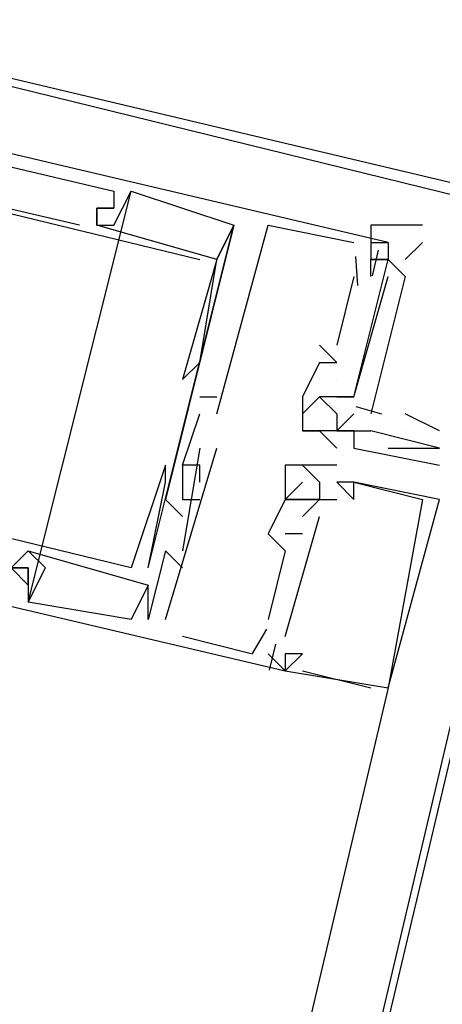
# Model space of a CAD drawing. Header units: feet. Extents: x -79 to 198, y -22 to 181.
# Tile 306 of 318: x 108.447 to 108.775, y 157.212 to 157.978. Entities that reach past the tile are written whole.
import ezdxf

# ---------------------------------------------------------------- set-up
doc = ezdxf.new("R2010")
doc.units = ezdxf.units.FT
doc.layers.add('A-LINEA', color=7, linetype='CONTINUOUS')

msp = doc.modelspace()

# ---------------------------------------------------------------- linework, layer by layer
at = {"layer": 'A-LINEA'}
for p, q in [((108.4533, 157.5244), (108.5333, 157.8444)), ((108.4533, 157.5244), (108.5333, 157.8444)), ((108.4533, 157.5244), (108.5333, 157.8444)), ((108.52, 157.8444), (108.52, 157.8444)), ((108.52, 157.8444), (108.52, 157.8444)), ((108.52, 157.8444), (108.52, 157.8444)), ((108.5333, 157.8444), (108.5333, 157.8444)), ((108.5333, 157.8444), (108.5333, 157.8444)), ((108.5333, 157.8444), (108.5333, 157.8444)), ((108.5067, 157.8311), (108.5067, 157.8311)), ((108.5067, 157.8311), (108.5067, 157.8311)), ((108.5067, 157.8311), (108.5067, 157.8311)), ((108.5067, 157.8311), (108.5067, 157.8311)), ((108.5067, 157.8311), (108.5067, 157.8311)), ((108.5067, 157.8311), (108.5067, 157.8311)), ((108.5067, 157.8311), (108.5067, 157.8311)), ((108.5067, 157.8311), (108.5067, 157.8311)), ((108.5067, 157.8311), (108.5067, 157.8311)), ((108.52, 157.8311), (108.52, 157.8311)), ((108.52, 157.8311), (108.52, 157.8311)), ((108.52, 157.8311), (108.52, 157.8311)), ((108.52, 157.8311), (108.52, 157.8311)), ((108.52, 157.8311), (108.52, 157.8311)), ((108.52, 157.8311), (108.52, 157.8311)), ((107, 149.8844), (108.88, 157.8178)), ((108.4933, 157.8178), (108.4933, 157.8178)), ((108.4933, 157.8178), (108.4933, 157.8178)), ((108.4933, 157.8178), (108.4933, 157.8178)), ((108.5067, 157.8178), (108.5067, 157.8178)), ((108.5067, 157.8178), (108.5067, 157.8178)), ((108.5067, 157.8178), (108.5067, 157.8178)), ((108.5067, 157.8178), (108.5067, 157.8178)), ((108.5067, 157.8178), (108.5067, 157.8178)), ((108.5067, 157.8178), (108.5067, 157.8178)), ((108.5067, 157.8178), (108.5067, 157.8178)), ((108.5067, 157.8178), (108.5067, 157.8178)), ((108.5067, 157.8178), (108.5067, 157.8178)), ((108.52, 157.8178), (108.52, 157.8178)), ((108.52, 157.8178), (108.52, 157.8178)), ((108.52, 157.8178), (108.52, 157.8178)), ((108.5467, 157.5511), (108.6133, 157.8178)), ((108.5467, 157.5511), (108.6133, 157.8178)), ((108.5467, 157.5511), (108.6133, 157.8178)), ((108.6133, 157.8178), (108.6133, 157.8178)), ((108.6133, 157.8178), (108.6133, 157.8178)), ((108.6133, 157.8178), (108.6133, 157.8178)), ((108.6133, 157.8178), (108.6133, 157.8178)), ((108.6133, 157.8178), (108.6133, 157.8178)), ((108.6133, 157.8178), (108.6133, 157.8178)), ((108.64, 157.8178), (108.64, 157.8178)), ((108.64, 157.8178), (108.64, 157.8178)), ((108.64, 157.8178), (108.64, 157.8178)), ((108.7067, 157.8044), (108.7067, 157.8044)), ((108.7067, 157.8044), (108.7067, 157.8044)), ((108.7067, 157.8044), (108.7067, 157.8044)), ((108.72, 157.8044), (108.7333, 157.8044)), ((108.72, 157.8044), (108.72, 157.8044)), ((108.72, 157.8044), (108.7333, 157.8044)), ((108.72, 157.8044), (108.72, 157.8044)), ((108.72, 157.8044), (108.7333, 157.8044)), ((108.72, 157.8044), (108.72, 157.8044)), ((108.7257, 157.7984), (108.7209, 157.7784)), ((108.7257, 157.7984), (108.7209, 157.7784)), ((108.7257, 157.7984), (108.7209, 157.7784)), ((108.7333, 157.8044), (108.7333, 157.8044)), ((108.7333, 157.8044), (108.7333, 157.8044)), ((108.7333, 157.8044), (108.7333, 157.8044)), ((108.7333, 157.8044), (108.7333, 157.8044)), ((108.7333, 157.8044), (108.7333, 157.8044)), ((108.7333, 157.8044), (108.7333, 157.8044)), ((108.7467, 157.7911), (108.76, 157.8044)), ((108.5867, 157.7911), (108.5867, 157.7911)), ((108.5867, 157.7911), (108.5867, 157.7911)), ((108.5867, 157.7911), (108.5867, 157.7911)), ((108.6, 157.7911), (108.6, 157.7911)), ((108.6, 157.7911), (108.6, 157.7911)), ((108.6, 157.7911), (108.6, 157.7911)), ((108.6, 157.7911), (108.6, 157.7911)), ((108.6, 157.7911), (108.6, 157.7911)), ((108.6, 157.7911), (108.6, 157.7911)), ((108.7079, 157.7936), (108.7095, 157.7709)), ((108.7079, 157.7936), (108.7095, 157.7709)), ((108.7079, 157.7936), (108.7095, 157.7709)), ((108.72, 157.7911), (108.72, 157.7911)), ((108.72, 157.7911), (108.72, 157.7911)), ((108.72, 157.7911), (108.72, 157.7911)), ((108.72, 157.7911), (108.72, 157.7911)), ((108.72, 157.7911), (108.72, 157.7911)), ((108.72, 157.7911), (108.72, 157.7911)), ((108.7333, 157.7911), (108.7333, 157.7911)), ((108.7333, 157.7911), (108.7333, 157.7911)), ((108.7333, 157.7911), (108.7333, 157.7911)), ((108.7333, 157.7911), (108.7333, 157.7911)), ((108.7333, 157.7911), (108.7333, 157.7911)), ((108.7333, 157.7911), (108.7333, 157.7911)), ((108.7067, 157.7778), (108.6933, 157.7244)), ((108.7067, 157.7778), (108.6933, 157.7244)), ((108.7067, 157.7778), (108.6933, 157.7244)), ((108.7067, 157.7778), (108.7067, 157.7778)), ((108.7067, 157.7778), (108.7067, 157.7778)), ((108.7067, 157.7778), (108.7067, 157.7778)), ((108.72, 157.7778), (108.72, 157.7778)), ((108.72, 157.7778), (108.72, 157.7778)), ((108.72, 157.7778), (108.72, 157.7778)), ((108.7333, 157.7778), (108.7333, 157.7778)), ((108.7333, 157.7778), (108.7333, 157.7778)), ((108.7333, 157.7778), (108.7333, 157.7778)), ((108.6933, 157.7111), (108.68, 157.7244)), ((108.68, 157.7244), (108.68, 157.7244)), ((108.6933, 157.7111), (108.68, 157.7244)), ((108.68, 157.7244), (108.68, 157.7244)), ((108.6933, 157.7111), (108.68, 157.7244)), ((108.68, 157.7244), (108.68, 157.7244)), ((108.6933, 157.7244), (108.6933, 157.7244)), ((108.6933, 157.7244), (108.6933, 157.7244)), ((108.6933, 157.7244), (108.6933, 157.7244)), ((108.5867, 157.7111), (108.5867, 157.7111)), ((108.5867, 157.7111), (108.5867, 157.7111)), ((108.5867, 157.7111), (108.5867, 157.7111)), ((108.68, 157.7111), (108.6667, 157.6844)), ((108.68, 157.7111), (108.6667, 157.6844)), ((108.68, 157.7111), (108.6667, 157.6844)), ((108.68, 157.7111), (108.6933, 157.7111)), ((108.68, 157.7111), (108.68, 157.7111)), ((108.68, 157.7111), (108.68, 157.7111)), ((108.68, 157.7111), (108.6933, 157.7111)), ((108.68, 157.7111), (108.68, 157.7111)), ((108.68, 157.7111), (108.68, 157.7111)), ((108.68, 157.7111), (108.6933, 157.7111)), ((108.68, 157.7111), (108.68, 157.7111)), ((108.68, 157.7111), (108.68, 157.7111)), ((108.6933, 157.7111), (108.6933, 157.7111)), ((108.6933, 157.7111), (108.6933, 157.7111)), ((108.6933, 157.7111), (108.6933, 157.7111)), ((108.6933, 157.7111), (108.6933, 157.7111)), ((108.6933, 157.7111), (108.6933, 157.7111)), ((108.6933, 157.7111), (108.6933, 157.7111)), ((108.5733, 157.6978), (108.5733, 157.6978)), ((108.5733, 157.6978), (108.5733, 157.6978)), ((108.5733, 157.6978), (108.5733, 157.6978)), ((108.68, 157.6978), (108.68, 157.6978)), ((108.68, 157.6978), (108.68, 157.6978)), ((108.68, 157.6978), (108.68, 157.6978)), ((108.68, 157.6978), (108.68, 157.6978)), ((108.68, 157.6978), (108.68, 157.6978)), ((108.68, 157.6978), (108.68, 157.6978)), ((108.6933, 157.6978), (108.6933, 157.6978)), ((108.6933, 157.6978), (108.6933, 157.6978)), ((108.6933, 157.6978), (108.6933, 157.6978)), ((108.6933, 157.6978), (108.6933, 157.6978)), ((108.6933, 157.6978), (108.6933, 157.6978)), ((108.6933, 157.6978), (108.6933, 157.6978)), ((108.5867, 157.6844), (108.6, 157.6844)), ((108.5867, 157.6844), (108.5867, 157.6844)), ((108.5867, 157.6844), (108.6, 157.6844)), ((108.5867, 157.6844), (108.5867, 157.6844)), ((108.5867, 157.6844), (108.6, 157.6844)), ((108.5867, 157.6844), (108.5867, 157.6844)), ((108.6, 157.6844), (108.6, 157.6844)), ((108.6, 157.6844), (108.6, 157.6844)), ((108.6, 157.6844), (108.6, 157.6844)), ((108.6667, 157.6844), (108.6667, 157.6844)), ((108.6667, 157.6844), (108.6667, 157.6844)), ((108.6667, 157.6844), (108.6667, 157.6844)), ((108.6667, 157.6844), (108.6667, 157.6844)), ((108.68, 157.6844), (108.68, 157.6844)), ((108.68, 157.6844), (108.68, 157.6844)), ((108.68, 157.6844), (108.68, 157.6844)), ((108.68, 157.6844), (108.68, 157.6844)), ((108.68, 157.6844), (108.68, 157.6844)), ((108.68, 157.6844), (108.68, 157.6844)), ((108.68, 157.6844), (108.68, 157.6844)), ((108.68, 157.6844), (108.68, 157.6844)), ((108.68, 157.6844), (108.68, 157.6844)), ((108.6933, 157.6844), (108.6933, 157.6844)), ((108.6933, 157.6844), (108.6933, 157.6844)), ((108.6933, 157.6844), (108.6933, 157.6844)), ((108.6933, 157.6844), (108.6933, 157.6844)), ((108.7067, 157.6844), (108.7067, 157.6844)), ((108.7067, 157.6844), (108.7067, 157.6844)), ((108.7067, 157.6844), (108.7067, 157.6844)), ((108.7067, 157.6844), (108.7067, 157.6844)), ((108.7082, 157.6767), (108.7281, 157.6711)), ((108.7082, 157.6767), (108.7281, 157.6711)), ((108.7082, 157.6767), (108.7281, 157.6711)), ((108.5867, 157.6711), (108.5867, 157.6711)), ((108.5867, 157.6711), (108.5867, 157.6711)), ((108.5867, 157.6711), (108.5867, 157.6711)), ((108.6, 157.6711), (108.6, 157.6711)), ((108.6, 157.6711), (108.6, 157.6711)), ((108.6, 157.6711), (108.6, 157.6711)), ((108.6667, 157.6711), (108.6667, 157.6711)), ((108.6933, 157.6578), (108.7067, 157.6711)), ((108.6933, 157.6711), (108.6933, 157.6711)), ((108.7067, 157.6711), (108.7067, 157.6711)), ((108.7733, 157.6578), (108.7467, 157.6711)), ((108.6667, 157.6578), (108.6667, 157.6578)), ((108.6667, 157.6578), (108.6667, 157.6578)), ((108.68, 157.6578), (108.68, 157.6578)), ((108.6933, 157.6578), (108.6933, 157.6578)), ((108.6933, 157.6578), (108.6933, 157.6578)), ((108.6933, 157.6578), (108.6933, 157.6578)), ((108.6933, 157.6578), (108.6933, 157.6578)), ((108.7067, 157.6578), (108.7067, 157.6578)), ((108.7067, 157.6578), (108.7067, 157.6578)), ((108.7067, 157.6578), (108.7067, 157.6578)), ((108.72, 157.6578), (108.72, 157.6578)), ((108.72, 157.6578), (108.72, 157.6578)), ((108.7467, 157.6578), (108.7467, 157.6578)), ((108.56, 157.5111), (108.6, 157.6444)), ((108.56, 157.5111), (108.6, 157.6444)), ((108.56, 157.5111), (108.6, 157.6444)), ((108.5867, 157.6444), (108.5733, 157.5644)), ((108.5867, 157.6444), (108.5733, 157.5644)), ((108.5867, 157.6444), (108.5733, 157.5644)), ((108.5867, 157.6444), (108.5867, 157.6444)), ((108.5867, 157.6444), (108.5867, 157.6444)), ((108.5867, 157.6444), (108.5867, 157.6444)), ((108.6, 157.6444), (108.6, 157.6444)), ((108.6, 157.6444), (108.6, 157.6444)), ((108.6, 157.6444), (108.6, 157.6444)), ((108.6933, 157.6444), (108.6933, 157.6444)), ((108.7067, 157.6444), (108.7067, 157.6444)), ((108.7333, 157.6444), (108.7733, 157.6444)), ((108.7733, 157.6444), (108.7733, 157.6444)), ((108.56, 157.6311), (108.56, 157.6311)), ((108.56, 157.6311), (108.56, 157.6311)), ((108.56, 157.6311), (108.56, 157.6311)), ((108.5733, 157.6311), (108.5733, 157.6311)), ((108.5733, 157.6311), (108.5733, 157.6311)), ((108.5733, 157.6311), (108.5733, 157.6311)), ((108.5733, 157.6311), (108.5733, 157.6311)), ((108.5733, 157.6311), (108.5733, 157.6311)), ((108.5733, 157.6311), (108.5733, 157.6311)), ((108.5867, 157.6311), (108.5867, 157.6311)), ((108.5867, 157.6311), (108.5867, 157.6311)), ((108.5867, 157.6311), (108.5867, 157.6311)), ((108.5867, 157.6311), (108.5867, 157.6311)), ((108.5867, 157.6311), (108.5867, 157.6311)), ((108.5867, 157.6311), (108.5867, 157.6311)), ((108.6533, 157.6311), (108.6533, 157.6311)), ((108.6533, 157.6311), (108.6533, 157.6311)), ((108.6533, 157.6311), (108.6533, 157.6311)), ((108.6667, 157.6311), (108.6667, 157.6311)), ((108.6667, 157.6311), (108.6667, 157.6311)), ((108.6667, 157.6311), (108.6667, 157.6311)), ((108.6667, 157.6311), (108.6667, 157.6311)), ((108.6667, 157.6311), (108.6667, 157.6311)), ((108.6667, 157.6311), (108.6667, 157.6311)), ((108.6933, 157.6311), (108.6933, 157.6311)), ((108.6933, 157.6311), (108.6933, 157.6311)), ((108.6933, 157.6311), (108.6933, 157.6311)), ((108.7733, 157.6311), (108.7733, 157.6311)), ((108.56, 157.6178), (108.56, 157.6178)), ((108.56, 157.6178), (108.56, 157.6178)), ((108.56, 157.6178), (108.56, 157.6178)), ((108.5867, 157.6178), (108.5867, 157.6178)), ((108.5867, 157.6178), (108.5867, 157.6178)), ((108.5867, 157.6178), (108.5867, 157.6178)), ((108.6667, 157.6178), (108.6667, 157.6178)), ((108.6667, 157.6178), (108.6667, 157.6178)), ((108.6667, 157.6178), (108.6667, 157.6178)), ((108.68, 157.6178), (108.68, 157.6178)), ((108.68, 157.6178), (108.68, 157.6178)), ((108.68, 157.6178), (108.68, 157.6178)), ((108.6933, 157.6178), (108.6933, 157.6178)), ((108.6933, 157.6178), (108.6933, 157.6178)), ((108.6933, 157.6178), (108.6933, 157.6178)), ((108.6933, 157.6178), (108.6933, 157.6178)), ((108.6933, 157.6178), (108.6933, 157.6178)), ((108.6933, 157.6178), (108.6933, 157.6178)), ((108.7067, 157.6178), (108.7067, 157.6178)), ((108.7067, 157.6178), (108.7067, 157.6178)), ((108.7067, 157.6178), (108.7067, 157.6178)), ((108.7067, 157.6178), (108.7067, 157.6178)), ((108.7067, 157.6178), (108.7067, 157.6178)), ((108.7067, 157.6178), (108.7067, 157.6178)), ((108.56, 157.6044), (108.56, 157.6044)), ((108.56, 157.6044), (108.56, 157.6044)), ((108.56, 157.6044), (108.56, 157.6044)), ((108.5733, 157.6044), (108.5733, 157.6044)), ((108.5733, 157.6044), (108.5733, 157.6044)), ((108.5733, 157.6044), (108.5733, 157.6044)), ((108.5733, 157.6044), (108.5733, 157.6044)), ((108.5733, 157.6044), (108.5733, 157.6044)), ((108.5733, 157.6044), (108.5733, 157.6044)), ((108.5867, 157.6044), (108.5867, 157.6044)), ((108.5867, 157.6044), (108.5867, 157.6044)), ((108.5867, 157.6044), (108.5867, 157.6044)), ((108.6533, 157.6044), (108.6533, 157.6044)), ((108.6533, 157.6044), (108.6533, 157.6044)), ((108.6533, 157.6044), (108.6533, 157.6044)), ((108.6533, 157.6044), (108.6533, 157.6044)), ((108.6533, 157.6044), (108.6533, 157.6044)), ((108.6533, 157.6044), (108.6533, 157.6044)), ((108.6533, 157.6044), (108.6533, 157.6044)), ((108.6533, 157.6044), (108.6533, 157.6044)), ((108.6533, 157.6044), (108.6533, 157.6044)), ((108.68, 157.6044), (108.6667, 157.5911)), ((108.6667, 157.6044), (108.6667, 157.6044)), ((108.68, 157.6044), (108.6667, 157.5911)), ((108.6667, 157.6044), (108.6667, 157.6044)), ((108.68, 157.6044), (108.6667, 157.5911)), ((108.6667, 157.6044), (108.6667, 157.6044)), ((108.68, 157.6044), (108.68, 157.6044)), ((108.68, 157.6044), (108.68, 157.6044)), ((108.68, 157.6044), (108.68, 157.6044)), ((108.68, 157.6044), (108.68, 157.6044)), ((108.68, 157.6044), (108.68, 157.6044)), ((108.68, 157.6044), (108.68, 157.6044)), ((108.68, 157.6044), (108.68, 157.6044)), ((108.68, 157.6044), (108.68, 157.6044)), ((108.68, 157.6044), (108.68, 157.6044)), ((108.6933, 157.6044), (108.6933, 157.6044)), ((108.6933, 157.6044), (108.6933, 157.6044)), ((108.6933, 157.6044), (108.6933, 157.6044)), ((108.6933, 157.6044), (108.6933, 157.6044)), ((108.6933, 157.6044), (108.6933, 157.6044)), ((108.6933, 157.6044), (108.6933, 157.6044)), ((108.7067, 157.6044), (108.7067, 157.6044)), ((108.7067, 157.6044), (108.7067, 157.6044)), ((108.7067, 157.6044), (108.7067, 157.6044)), ((108.76, 157.6044), (108.76, 157.6044)), ((108.76, 157.6044), (108.76, 157.6044)), ((108.76, 157.6044), (108.76, 157.6044)), ((108.7733, 157.6044), (108.7733, 157.6044)), ((108.7733, 157.6044), (108.7733, 157.6044)), ((108.7733, 157.6044), (108.7733, 157.6044)), ((108.5733, 157.5911), (108.5733, 157.5911)), ((108.5733, 157.5911), (108.5733, 157.5911)), ((108.5733, 157.5911), (108.5733, 157.5911)), ((108.6533, 157.4978), (108.68, 157.5911)), ((108.6533, 157.5911), (108.6533, 157.5911)), ((108.6533, 157.5911), (108.6533, 157.5911)), ((108.6533, 157.4978), (108.68, 157.5911)), ((108.6533, 157.5911), (108.6533, 157.5911)), ((108.6533, 157.5911), (108.6533, 157.5911)), ((108.6533, 157.4978), (108.68, 157.5911)), ((108.6533, 157.5911), (108.6533, 157.5911)), ((108.6533, 157.5911), (108.6533, 157.5911)), ((108.6667, 157.5911), (108.6667, 157.5911)), ((108.6667, 157.5911), (108.6667, 157.5911)), ((108.6667, 157.5911), (108.6667, 157.5911)), ((108.68, 157.5911), (108.68, 157.5911)), ((108.68, 157.5911), (108.68, 157.5911)), ((108.68, 157.5911), (108.68, 157.5911)), ((108.64, 157.5778), (108.64, 157.5778)), ((108.64, 157.5778), (108.64, 157.5778)), ((108.64, 157.5778), (108.64, 157.5778)), ((108.6667, 157.5778), (108.6533, 157.5778)), ((108.6533, 157.5778), (108.6533, 157.5778)), ((108.6667, 157.5778), (108.6533, 157.5778)), ((108.6533, 157.5778), (108.6533, 157.5778)), ((108.6667, 157.5778), (108.6533, 157.5778)), ((108.6533, 157.5778), (108.6533, 157.5778)), ((108.6667, 157.5778), (108.6667, 157.5778)), ((108.6667, 157.5778), (108.6667, 157.5778)), ((108.6667, 157.5778), (108.6667, 157.5778)), ((108.4533, 157.5644), (108.5467, 157.5378)), ((108.4533, 157.5644), (108.4533, 157.5644)), ((108.4533, 157.5644), (108.4533, 157.5644)), ((108.4533, 157.5644), (108.5467, 157.5378)), ((108.4533, 157.5644), (108.4533, 157.5644)), ((108.4533, 157.5644), (108.4533, 157.5644)), ((108.4533, 157.5644), (108.5467, 157.5378)), ((108.4533, 157.5644), (108.4533, 157.5644)), ((108.4533, 157.5644), (108.4533, 157.5644)), ((108.56, 157.5644), (108.56, 157.5644)), ((108.56, 157.5644), (108.56, 157.5644)), ((108.56, 157.5644), (108.56, 157.5644)), ((108.5733, 157.5644), (108.5733, 157.5644)), ((108.5733, 157.5644), (108.5733, 157.5644)), ((108.5733, 157.5644), (108.5733, 157.5644)), ((108.6533, 157.5644), (108.6533, 157.5644)), ((108.6533, 157.5644), (108.6533, 157.5644)), ((108.6533, 157.5644), (108.6533, 157.5644)), ((108.4533, 157.5511), (108.4533, 157.5511)), ((108.4533, 157.5511), (108.4533, 157.5511)), ((108.4533, 157.5511), (108.4533, 157.5511)), ((108.4533, 157.5511), (108.4533, 157.5511)), ((108.4533, 157.5511), (108.4533, 157.5511)), ((108.4533, 157.5511), (108.4533, 157.5511)), ((108.4667, 157.5511), (108.4667, 157.5511)), ((108.4667, 157.5511), (108.4667, 157.5511)), ((108.4667, 157.5511), (108.4667, 157.5511)), ((108.5333, 157.5511), (108.5333, 157.5511)), ((108.5333, 157.5511), (108.5333, 157.5511)), ((108.5333, 157.5511), (108.5333, 157.5511)), ((108.5467, 157.5511), (108.5467, 157.5511)), ((108.5467, 157.5511), (108.5467, 157.5511)), ((108.5467, 157.5511), (108.5467, 157.5511)), ((108.5733, 157.5511), (108.5733, 157.5511)), ((108.5733, 157.5511), (108.5733, 157.5511)), ((108.5733, 157.5511), (108.5733, 157.5511)), ((108.4533, 157.5378), (108.4533, 157.5378)), ((108.4533, 157.5378), (108.4533, 157.5378)), ((108.4533, 157.5378), (108.4533, 157.5378)), ((108.5467, 157.5378), (108.5467, 157.5378)), ((108.5467, 157.5378), (108.5467, 157.5378)), ((108.5467, 157.5378), (108.5467, 157.5378)), ((108.5467, 157.5378), (108.5467, 157.5378)), ((108.5467, 157.5378), (108.5467, 157.5378)), ((108.5467, 157.5378), (108.5467, 157.5378)), ((108.4533, 157.5244), (108.4533, 157.5244)), ((108.4533, 157.5244), (108.4533, 157.5244)), ((108.4533, 157.5244), (108.4533, 157.5244)), ((108.4533, 157.5244), (108.4533, 157.5244)), ((108.4533, 157.5244), (108.4533, 157.5244)), ((108.4533, 157.5244), (108.4533, 157.5244)), ((108.5333, 157.5111), (108.5333, 157.5111)), ((108.5333, 157.5111), (108.5333, 157.5111)), ((108.5333, 157.5111), (108.5333, 157.5111)), ((108.5333, 157.5111), (108.5333, 157.5111)), ((108.5333, 157.5111), (108.5333, 157.5111)), ((108.5333, 157.5111), (108.5333, 157.5111)), ((108.5333, 157.5111), (108.5333, 157.5111)), ((108.5333, 157.5111), (108.5333, 157.5111)), ((108.5333, 157.5111), (108.5333, 157.5111)), ((108.5467, 157.5111), (108.5467, 157.5111)), ((108.5467, 157.5111), (108.5467, 157.5111)), ((108.5467, 157.5111), (108.5467, 157.5111)), ((108.5467, 157.5111), (108.5467, 157.5111)), ((108.5467, 157.5111), (108.5467, 157.5111)), ((108.5467, 157.5111), (108.5467, 157.5111)), ((108.56, 157.5111), (108.56, 157.5111)), ((108.56, 157.5111), (108.56, 157.5111)), ((108.56, 157.5111), (108.56, 157.5111)), ((108.64, 157.5111), (108.64, 157.5111)), ((108.64, 157.5111), (108.64, 157.5111)), ((108.64, 157.5111), (108.64, 157.5111)), ((108.6388, 157.5035), (108.6273, 157.484)), ((108.6388, 157.5035), (108.6273, 157.484)), ((108.6388, 157.5035), (108.6273, 157.484)), ((108.6267, 157.4844), (108.5733, 157.4978)), ((108.5733, 157.4978), (108.5733, 157.4978)), ((108.6267, 157.4844), (108.5733, 157.4978)), ((108.5733, 157.4978), (108.5733, 157.4978)), ((108.6267, 157.4844), (108.5733, 157.4978)), ((108.5733, 157.4978), (108.5733, 157.4978)), ((108.6457, 157.4917), (108.6409, 157.4717)), ((108.6457, 157.4917), (108.6409, 157.4717)), ((108.6457, 157.4917), (108.6409, 157.4717)), ((108.6533, 157.4978), (108.6533, 157.4978)), ((108.6533, 157.4978), (108.6533, 157.4978)), ((108.6533, 157.4978), (108.6533, 157.4978)), ((108.6533, 157.4978), (108.6533, 157.4978)), ((108.6533, 157.4978), (108.6533, 157.4978)), ((108.6533, 157.4978), (108.6533, 157.4978)), ((108.6533, 157.4978), (108.6533, 157.4978)), ((108.6533, 157.4978), (108.6533, 157.4978)), ((108.6533, 157.4978), (108.6533, 157.4978)), ((108.6267, 157.4844), (108.6267, 157.4844)), ((108.6267, 157.4844), (108.6267, 157.4844)), ((108.6267, 157.4844), (108.6267, 157.4844)), ((108.6533, 157.4711), (108.64, 157.4844)), ((108.64, 157.4844), (108.64, 157.4844)), ((108.6533, 157.4711), (108.64, 157.4844)), ((108.64, 157.4844), (108.64, 157.4844)), ((108.6533, 157.4711), (108.64, 157.4844)), ((108.64, 157.4844), (108.64, 157.4844)), ((108.6533, 157.4844), (108.6533, 157.4844)), ((108.6533, 157.4844), (108.6533, 157.4844)), ((108.6533, 157.4844), (108.6533, 157.4844)), ((108.6533, 157.4844), (108.6533, 157.4844)), ((108.6533, 157.4844), (108.6533, 157.4844)), ((108.6533, 157.4844), (108.6533, 157.4844)), ((108.6533, 157.4844), (108.6533, 157.4844)), ((108.6533, 157.4844), (108.6533, 157.4844)), ((108.6533, 157.4844), (108.6533, 157.4844)), ((108.6533, 157.4844), (108.6533, 157.4844)), ((108.6533, 157.4844), (108.6533, 157.4844)), ((108.6533, 157.4844), (108.6533, 157.4844)), ((108.6533, 157.4844), (108.6533, 157.4844)), ((108.6533, 157.4844), (108.6533, 157.4844)), ((108.6533, 157.4844), (108.6533, 157.4844)), ((108.6667, 157.4844), (108.6667, 157.4844)), ((108.6667, 157.4844), (108.6667, 157.4844)), ((108.6667, 157.4844), (108.6667, 157.4844)), ((108.6533, 157.4711), (108.6533, 157.4711)), ((108.6533, 157.4711), (108.6533, 157.4711)), ((108.6533, 157.4711), (108.6533, 157.4711)), ((108.6533, 157.4711), (108.6533, 157.4711)), ((108.6533, 157.4711), (108.6533, 157.4711)), ((108.6533, 157.4711), (108.6533, 157.4711)), ((108.6533, 157.4711), (108.6533, 157.4711)), ((108.6533, 157.4711), (108.6533, 157.4711)), ((108.6533, 157.4711), (108.6533, 157.4711)), ((108.6533, 157.4711), (108.6533, 157.4711)), ((108.6533, 157.4711), (108.6533, 157.4711)), ((108.6533, 157.4711), (108.6533, 157.4711)), ((108.6667, 157.4711), (108.6667, 157.4711)), ((108.6667, 157.4711), (108.6667, 157.4711)), ((108.6667, 157.4711), (108.6667, 157.4711)), ((108.7333, 157.4578), (107.0267, 150.2311)), ((108.72, 157.4578), (108.72, 157.4578)), ((108.72, 157.4578), (108.72, 157.4578)), ((108.72, 157.4578), (108.72, 157.4578)), ((108.7333, 157.4578), (108.7333, 157.4578)), ((108.7333, 157.4578), (108.7333, 157.4578)), ((108.7333, 157.4578), (108.7333, 157.4578)), ((108.7333, 157.4578), (108.7333, 157.4578)), ((108.7333, 157.4578), (108.7333, 157.4578)), ((108.7333, 157.4578), (108.7333, 157.4578))]:
    msp.add_line(p, q, dxfattribs=at)
for points in [[(108.0667, 158.0178), (108.88, 157.8178), (109.0667, 158.6311), (108.2533, 158.8178), (108.0667, 158.0178)], [(109.6, 158.8044), (109.1067, 158.8044), (108.6533, 156.8844), (107, 149.8844)], [(108.08, 158.0178), (108.8667, 157.8311), (109.0533, 158.6178), (108.2667, 158.8044), (108.08, 158.0178)], [(108.7333, 157.8044), (108.0533, 157.9644), (108.0133, 157.8178)], [(108.7333, 157.8044), (108.0533, 157.9644), (108.0133, 157.8178)], [(108.7333, 157.8044), (108.0533, 157.9644), (108.0133, 157.8178)], [(108.0667, 157.9378), (108.0667, 157.9511), (108.52, 157.8444), (108.52, 157.8311), (108.5067, 157.8311), (108.5067, 157.8178), (108.52, 157.8178), (108.5333, 157.8444), (108.6133, 157.8178), (108.56, 157.6044), (108.5733, 157.5911)], [(108.0667, 157.9378), (108.0667, 157.9511), (108.52, 157.8444), (108.52, 157.8311), (108.5067, 157.8311), (108.5067, 157.8178), (108.52, 157.8178), (108.5333, 157.8444), (108.6133, 157.8178), (108.56, 157.6044), (108.5733, 157.5911)], [(108.0667, 157.9378), (108.0667, 157.9511), (108.52, 157.8444), (108.52, 157.8311), (108.5067, 157.8311), (108.5067, 157.8178), (108.52, 157.8178), (108.5333, 157.8444), (108.6133, 157.8178), (108.56, 157.6044), (108.5733, 157.5911)], [(108.4933, 157.8178), (108.0933, 157.9111), (108.1067, 157.9244)], [(108.4933, 157.8178), (108.0933, 157.9111), (108.1067, 157.9244)], [(108.4933, 157.8178), (108.0933, 157.9111), (108.1067, 157.9244)], [(108.08, 157.8178), (108.0933, 157.9111), (108.5867, 157.7911)], [(108.08, 157.8178), (108.0933, 157.9111), (108.5867, 157.7911)], [(108.08, 157.8178), (108.0933, 157.9111), (108.5867, 157.7911)], [(108.6133, 157.8178), (108.6, 157.7911), (108.5067, 157.8178), (108.5067, 157.8311), (108.52, 157.8311), (108.5067, 157.8311), (108.5067, 157.8178)], [(108.52, 157.8311), (108.5067, 157.8311), (108.5067, 157.8311), (108.5067, 157.8178)], [(108.6133, 157.8178), (108.6, 157.7911), (108.5067, 157.8178), (108.5067, 157.8311), (108.52, 157.8311), (108.5067, 157.8311), (108.5067, 157.8178)], [(108.52, 157.8311), (108.5067, 157.8311), (108.5067, 157.8311), (108.5067, 157.8178)], [(108.6133, 157.8178), (108.6, 157.7911), (108.5067, 157.8178), (108.5067, 157.8311), (108.52, 157.8311), (108.5067, 157.8311), (108.5067, 157.8178)], [(108.52, 157.8311), (108.5067, 157.8311), (108.5067, 157.8311), (108.5067, 157.8178)], [(108.6, 157.7911), (108.6, 157.7911), (108.5733, 157.6978), (108.5733, 157.6978), (108.5867, 157.7111), (108.6, 157.7911), (108.6133, 157.8178)], [(108.6, 157.7911), (108.6, 157.7911), (108.5733, 157.6978), (108.5733, 157.6978), (108.5867, 157.7111), (108.6, 157.7911), (108.6133, 157.8178)], [(108.6, 157.7911), (108.6, 157.7911), (108.5733, 157.6978), (108.5733, 157.6978), (108.5867, 157.7111), (108.6, 157.7911), (108.6133, 157.8178)], [(108.6, 157.6711), (108.64, 157.8178), (108.7067, 157.8044)], [(108.6, 157.6711), (108.64, 157.8178), (108.7067, 157.8044)], [(108.6, 157.6711), (108.64, 157.8178), (108.7067, 157.8044)], [(108.76, 157.8178), (108.72, 157.8178), (108.72, 157.8044), (108.7333, 157.8044)], [(108.7333, 157.8044), (108.7333, 157.7911), (108.72, 157.7911)], [(108.72, 157.8044), (108.72, 157.7911), (108.7333, 157.7911), (108.7467, 157.7778)], [(108.0267, 157.7778), (108.0133, 157.7911), (107.9733, 157.6311), (108.6533, 157.4711)], [(108.0267, 157.7778), (108.0133, 157.7911), (107.9733, 157.6311), (108.6533, 157.4711)], [(108.0267, 157.7778), (108.0133, 157.7911), (107.9733, 157.6311), (108.6533, 157.4711)], [(108.7067, 157.6844), (108.7333, 157.7911), (108.7467, 157.7778), (108.72, 157.6711)], [(108.7067, 157.6844), (108.7333, 157.7911), (108.7467, 157.7778), (108.72, 157.6711)], [(108.7067, 157.6844), (108.7333, 157.7911), (108.7467, 157.7778), (108.72, 157.6711)], [(108.72, 157.7778), (108.72, 157.7778), (108.72, 157.7911), (108.72, 157.7911)], [(108.72, 157.7778), (108.72, 157.7778), (108.72, 157.7911), (108.72, 157.7911)], [(108.72, 157.7778), (108.72, 157.7778), (108.72, 157.7911), (108.72, 157.7911)], [(108.6933, 157.6844), (108.7067, 157.6844), (108.7333, 157.7778)], [(108.6933, 157.6844), (108.7067, 157.6844), (108.7333, 157.7778)], [(108.6933, 157.6844), (108.7067, 157.6844), (108.7333, 157.7778)], [(108.5467, 157.5511), (108.56, 157.6178), (108.56, 157.6311), (108.56, 157.6311), (108.5333, 157.5511), (108.04, 157.6711), (108.0533, 157.7511), (108.0533, 157.7378), (108.0267, 157.6444), (108, 157.6578), (108, 157.6444)], [(108.5467, 157.5511), (108.56, 157.6178), (108.56, 157.6311), (108.56, 157.6311), (108.5333, 157.5511), (108.04, 157.6711), (108.0533, 157.7511), (108.0533, 157.7378), (108.0267, 157.6444), (108, 157.6578), (108, 157.6444)], [(108.5467, 157.5511), (108.56, 157.6178), (108.56, 157.6311), (108.56, 157.6311), (108.5333, 157.5511), (108.04, 157.6711), (108.0533, 157.7511), (108.0533, 157.7378), (108.0267, 157.6444), (108, 157.6578), (108, 157.6444)], [(108.6667, 157.6711), (108.68, 157.6844), (108.6933, 157.6711), (108.6933, 157.6578), (108.6667, 157.6578)], [(108.6667, 157.6844), (108.6667, 157.6578), (108.68, 157.6578), (108.6933, 157.6444)], [(108.7067, 157.6844), (108.6933, 157.6844), (108.6933, 157.6844), (108.68, 157.6844), (108.68, 157.6844), (108.68, 157.6844), (108.68, 157.6844)], [(108.5867, 157.6311), (108.5733, 157.6311), (108.5867, 157.6711)], [(108.5867, 157.6311), (108.5733, 157.6311), (108.5867, 157.6711)], [(108.5867, 157.6311), (108.5733, 157.6311), (108.5867, 157.6711)], [(108.0133, 157.6444), (108.0267, 157.6444), (108.04, 157.6578), (108.44, 157.5644), (108.44, 157.5511), (108.4533, 157.5378), (108.4533, 157.5511), (108.44, 157.5511), (108.44, 157.5644)], [(108.0133, 157.6444), (108.0267, 157.6444), (108.04, 157.6578), (108.44, 157.5644), (108.44, 157.5511), (108.4533, 157.5378), (108.4533, 157.5511), (108.44, 157.5511), (108.44, 157.5644)], [(108.0133, 157.6444), (108.0267, 157.6444), (108.04, 157.6578), (108.44, 157.5644), (108.44, 157.5511), (108.4533, 157.5378), (108.4533, 157.5511), (108.44, 157.5511), (108.44, 157.5644)], [(108.7067, 157.6578), (108.6933, 157.6578), (108.7067, 157.6578), (108.7067, 157.6444), (108.7733, 157.6311), (108.7733, 157.6311)], [(108.7067, 157.6578), (108.7067, 157.6578), (108.72, 157.6578)], [(108.7733, 157.6444), (108.72, 157.6578), (108.72, 157.6578), (108.72, 157.6578), (108.72, 157.6578)], [(108.5867, 157.6178), (108.5867, 157.6311), (108.5733, 157.6311), (108.5733, 157.6044), (108.5867, 157.6044)], [(108.5867, 157.6178), (108.5867, 157.6311), (108.5733, 157.6311), (108.5733, 157.6044), (108.5867, 157.6044)], [(108.5867, 157.6178), (108.5867, 157.6311), (108.5733, 157.6311), (108.5733, 157.6044), (108.5867, 157.6044)], [(108.6667, 157.6311), (108.68, 157.6178), (108.68, 157.6044), (108.6533, 157.6044), (108.6667, 157.6178)], [(108.6933, 157.6311), (108.6667, 157.6311), (108.6533, 157.6311), (108.6533, 157.6044), (108.6533, 157.6044), (108.6533, 157.6044), (108.6533, 157.6044), (108.6667, 157.6044), (108.6667, 157.6044), (108.68, 157.6044), (108.6933, 157.6044)], [(108.6667, 157.6311), (108.68, 157.6178), (108.68, 157.6044), (108.6533, 157.6044), (108.6667, 157.6178)], [(108.6933, 157.6311), (108.6667, 157.6311), (108.6533, 157.6311), (108.6533, 157.6044), (108.6533, 157.6044), (108.6533, 157.6044), (108.6533, 157.6044), (108.6667, 157.6044), (108.6667, 157.6044), (108.68, 157.6044), (108.6933, 157.6044)], [(108.6667, 157.6311), (108.68, 157.6178), (108.68, 157.6044), (108.6533, 157.6044), (108.6667, 157.6178)], [(108.6933, 157.6311), (108.6667, 157.6311), (108.6533, 157.6311), (108.6533, 157.6044), (108.6533, 157.6044), (108.6533, 157.6044), (108.6533, 157.6044), (108.6667, 157.6044), (108.6667, 157.6044), (108.68, 157.6044), (108.6933, 157.6044)], [(108.6533, 157.4711), (108.6667, 157.4844), (108.6533, 157.4844), (108.6533, 157.4711), (108.7333, 157.4578), (108.7333, 157.4578), (108.7733, 157.6044), (108.7067, 157.6178), (108.6933, 157.6178)], [(108.6533, 157.4711), (108.6667, 157.4844), (108.6533, 157.4844), (108.6533, 157.4711), (108.7333, 157.4578), (108.7333, 157.4578), (108.7733, 157.6044), (108.7067, 157.6178), (108.6933, 157.6178)], [(108.6533, 157.4711), (108.6667, 157.4844), (108.6533, 157.4844), (108.6533, 157.4711), (108.7333, 157.4578), (108.7333, 157.4578), (108.7733, 157.6044), (108.7067, 157.6178), (108.6933, 157.6178)], [(108.6933, 157.6178), (108.7067, 157.6044), (108.7067, 157.6044), (108.7067, 157.6178), (108.7067, 157.6178), (108.76, 157.6044), (108.76, 157.6044), (108.7333, 157.4578)], [(108.6933, 157.6178), (108.7067, 157.6044), (108.7067, 157.6044), (108.7067, 157.6178), (108.7067, 157.6178), (108.76, 157.6044), (108.76, 157.6044), (108.7333, 157.4578)], [(108.6933, 157.6178), (108.7067, 157.6044), (108.7067, 157.6044), (108.7067, 157.6178), (108.7067, 157.6178), (108.76, 157.6044), (108.76, 157.6044), (108.7333, 157.4578)], [(108.6533, 157.6044), (108.64, 157.5778), (108.6533, 157.5644), (108.64, 157.5111)], [(108.6533, 157.6044), (108.64, 157.5778), (108.6533, 157.5644), (108.64, 157.5111)], [(108.6533, 157.6044), (108.64, 157.5778), (108.6533, 157.5644), (108.64, 157.5111)], [(108.5333, 157.5111), (108.4533, 157.5244), (108.4667, 157.5511), (108.4533, 157.5644), (108.44, 157.5511), (108.4533, 157.5511), (108.4533, 157.5244)], [(108.5333, 157.5111), (108.4533, 157.5244), (108.4667, 157.5511), (108.4533, 157.5644), (108.44, 157.5511), (108.4533, 157.5511), (108.4533, 157.5244)], [(108.5333, 157.5111), (108.4533, 157.5244), (108.4667, 157.5511), (108.4533, 157.5644), (108.44, 157.5511), (108.4533, 157.5511), (108.4533, 157.5244)], [(108.5733, 157.5511), (108.56, 157.5644), (108.5467, 157.5111)], [(108.5733, 157.5511), (108.56, 157.5644), (108.5467, 157.5111)], [(108.5733, 157.5511), (108.56, 157.5644), (108.5467, 157.5111)], [(108.5467, 157.5111), (108.5467, 157.5378), (108.5333, 157.5111)], [(108.5467, 157.5111), (108.5467, 157.5378), (108.5333, 157.5111)], [(108.5467, 157.5111), (108.5467, 157.5378), (108.5333, 157.5111)], [(108.6667, 157.4711), (108.72, 157.4578), (108.72, 157.4578)], [(108.6667, 157.4711), (108.72, 157.4578), (108.72, 157.4578)], [(108.6667, 157.4711), (108.72, 157.4578), (108.72, 157.4578)]]:
    msp.add_lwpolyline(points, dxfattribs=at)

doc.saveas('drawing.dxf')
